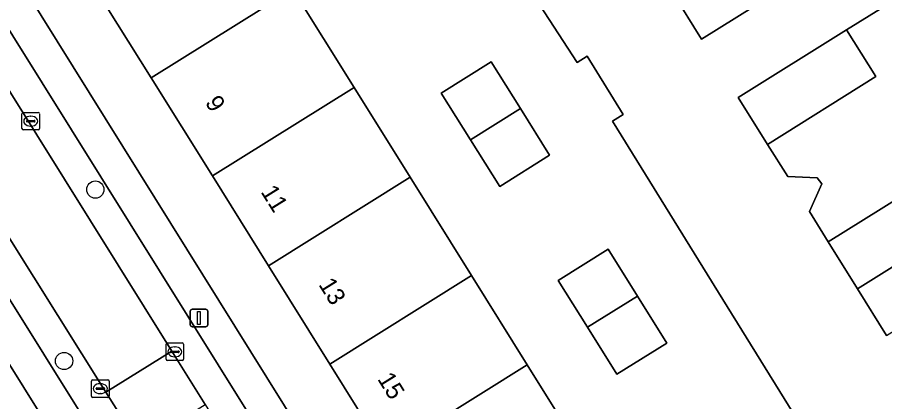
# Model space of a CAD drawing. Extents: x 159664 to 160323, y 385312 to 386115.
# Drawn here: x 159977.18 to 160026.52, y 385662.53 to 385684.39 of the extents above; entities that cross this region are included whole.
import ezdxf

# ---------------------------------------------------------------- set-up
doc = ezdxf.new("R2010")
doc.units = 0
for name, color, linetype in [('IMGEO_Boom', 7, 'Continuous'), ('IMGEO_Erf', 7, 'Continuous'), ('IMGEO_Kolk', 7, 'Continuous'), ('IMGEO_Lichtmast', 7, 'Continuous'), ('IMGEO_Pand', 7, 'Continuous'), ('IMGEO_Pand_nummerreeks', 7, 'Continuous'), ('IMGEO_Parkeervlak_open', 7, 'Continuous'), ('IMGEO_Rijbaan_lokaal_open', 7, 'Continuous'), ('IMGEO_Voetpad_open', 7, 'Continuous')]:
    doc.layers.add(name, color=color, linetype=linetype)

msp = doc.modelspace()

# ---------------------------------------------------------------- linework, layer by layer
at = {"layer": 'IMGEO_Boom'}
for centre in [(159981.616, 385674.59), (159979.837, 385664.84)]:
    msp.add_circle(centre, 0.489, dxfattribs=at)
at = {"layer": 'IMGEO_Erf'}
for points in [[(159968.406, 385700.726), (160015.328, 385625.483), (160017.667, 385626.941), (160014.247, 385632.42), (160010.986, 385637.639), (160010.392, 385637.269), (160010.279, 385637.452), (160006.955, 385642.779), (160006.828, 385642.98), (160008.016, 385643.721), (160004.793, 385648.889), (160001.544, 385654.096), (159998.12, 385659.583), (159994.947, 385664.669), (159991.463, 385670.252), (159988.273, 385675.363), (159984.786, 385680.952), (159981.573, 385686.099)], [(159959.501, 385687.375), (159962.694, 385682.253), (159963.287, 385682.625), (159963.473, 385682.33), (159966.736, 385677.128), (159966.868, 385676.918), (159965.674, 385676.169), (159968.888, 385671.018), (159972.184, 385665.737), (159975.553, 385660.339), (159978.939, 385654.913), (159982.227, 385649.644), (159985.597, 385644.244), (159988.896, 385638.958), (159992.113, 385633.802), (159993.311, 385634.546), (159993.489, 385634.259), (159996.763, 385628.99), (159996.869, 385628.819), (159996.275, 385628.449), (159999.521, 385623.272), (160002.973, 385617.767), (160005.148, 385619.125), (159958.233, 385694.255)], [(160030.866, 385646.465), (160017.562, 385667.935), (160011.032, 385678.474), (160011.653, 385678.859), (160009.601, 385682.172), (160009.02, 385681.812), (160004.247, 385689.182)], [(160028.476, 385686.243), (160024.352, 385683.676), (160026.017, 385681.013), (160019.852, 385677.16), (160021.013, 385675.334), (160022.687, 385675.253), (160022.949, 385674.908), (160022.241, 385673.335), (160023.307, 385671.622), (160029.489, 385675.468)], [(159992.857, 385685.986), (159996.344, 385680.399), (159999.534, 385675.288), (160003.018, 385669.704), (160006.192, 385664.619), (160009.616, 385659.132), (160012.865, 385653.925), (160016.216, 385648.556), (160019.54, 385643.23), (160018.946, 385642.859), (160019.072, 385642.657), (160019.35, 385642.212), (160021.869, 385638.173), (160022.174, 385637.685), (160022.317, 385637.455), (160024.014, 385638.514), (160027.433, 385633.034)]]:
    msp.add_lwpolyline(points, dxfattribs=at)
for points in [[(160004.622, 385674.767), (160002.96, 385677.425), (160001.299, 385680.083), (160004.14, 385681.858), (160005.796, 385679.209), (160007.462, 385676.543)], [(160010.797, 385671.198), (160012.461, 385668.527), (160014.125, 385665.855), (160011.281, 385664.084), (160009.617, 385666.756), (160007.953, 385669.427)]]:
    msp.add_lwpolyline(points, close=True, dxfattribs=at)
at = {"layer": 'IMGEO_Kolk'}
for p, q in [((159977.441, 385678.056), (159977.441, 385678.908)), ((159977.516, 385678.982), (159978.368, 385678.982)), ((159978.442, 385678.908), (159978.442, 385678.056)), ((159977.7, 385678.476), (159977.7, 385678.488)), ((159978.138, 385678.439), (159977.74, 385678.439)), ((159977.743, 385678.525), (159978.141, 385678.525)), ((159977.929, 385678.762), (159977.954, 385678.762)), ((159978.184, 385678.488), (159978.184, 385678.476)), ((159978.368, 385677.982), (159977.516, 385677.982)), ((159977.952, 385678.202), (159977.927, 385678.202)), ((159985.637, 385664.939), (159985.637, 385665.791)), ((159985.712, 385665.865), (159986.564, 385665.865)), ((159986.125, 385665.645), (159986.15, 385665.645)), ((159986.638, 385665.791), (159986.638, 385664.939)), ((159985.896, 385665.359), (159985.896, 385665.371)), ((159986.334, 385665.322), (159985.936, 385665.322)), ((159985.939, 385665.408), (159986.337, 385665.408)), ((159986.148, 385665.085), (159986.123, 385665.085)), ((159986.38, 385665.371), (159986.38, 385665.359)), ((159986.564, 385664.865), (159985.712, 385664.865)), ((159981.396, 385662.844), (159981.396, 385663.696)), ((159981.471, 385663.77), (159982.323, 385663.77)), ((159981.884, 385663.55), (159981.909, 385663.55)), ((159982.397, 385663.696), (159982.397, 385662.844)), ((159981.655, 385663.264), (159981.655, 385663.276)), ((159982.093, 385663.227), (159981.695, 385663.227)), ((159981.698, 385663.313), (159982.096, 385663.313)), ((159982.139, 385663.276), (159982.139, 385663.264)), ((159982.323, 385662.77), (159981.471, 385662.77)), ((159981.907, 385662.99), (159981.882, 385662.99))]:
    msp.add_line(p, q, dxfattribs=at)
for points in [[(159977.441, 385678.056), (159977.441, 385678.908)], [(159977.516, 385678.982), (159978.368, 385678.982)], [(159978.442, 385678.908), (159978.442, 385678.056)], [(159978.368, 385677.982), (159977.516, 385677.982)], [(159985.637, 385664.939), (159985.637, 385665.791)], [(159985.712, 385665.865), (159986.564, 385665.865)], [(159986.638, 385665.791), (159986.638, 385664.939)], [(159986.564, 385664.865), (159985.712, 385664.865)], [(159981.396, 385662.844), (159981.396, 385663.696)], [(159981.471, 385663.77), (159982.323, 385663.77)], [(159982.397, 385663.696), (159982.397, 385662.844)], [(159982.323, 385662.77), (159981.471, 385662.77)]]:
    msp.add_lwpolyline(points, dxfattribs=at)
for centre, radius, start, end in [((159977.518, 385678.906), 0.0765, 91.552, 178.448), ((159977.518, 385678.906), 0.0765, 91.552, 178.448), ((159978.366, 385678.906), 0.0765, 1.552, 88.448), ((159978.366, 385678.906), 0.0765, 1.552, 88.448), ((159977.74, 385678.485), 0.0403, 85.8775, 175.7526), ((159977.737, 385678.475), 0.0366, 178.938, 274.7102), ((159978.141, 385678.482), 0.043, 264.8664, 352.4533), ((159978.145, 385678.487), 0.0386, 1.7309, 96.639), ((159977.518, 385678.058), 0.0765, 181.552, 268.448), ((159977.518, 385678.058), 0.0765, 181.552, 268.448), ((159978.366, 385678.058), 0.0765, 271.552, 358.448), ((159978.366, 385678.058), 0.0765, 271.552, 358.448), ((159985.714, 385665.789), 0.0765, 91.552, 178.448), ((159985.714, 385665.789), 0.0765, 91.552, 178.448), ((159986.562, 385665.789), 0.0765, 1.552, 88.448), ((159986.562, 385665.789), 0.0765, 1.552, 88.448), ((159985.936, 385665.368), 0.0403, 85.8775, 175.7526), ((159985.933, 385665.358), 0.0366, 178.938, 274.7102), ((159986.337, 385665.365), 0.043, 264.8664, 352.4533), ((159986.341, 385665.37), 0.0386, 1.7309, 96.639), ((159985.714, 385664.941), 0.0765, 181.552, 268.448), ((159985.714, 385664.941), 0.0765, 181.552, 268.448), ((159986.562, 385664.941), 0.0765, 271.552, 358.448), ((159986.562, 385664.941), 0.0765, 271.552, 358.448), ((159981.473, 385663.694), 0.0765, 91.552, 178.448), ((159981.473, 385663.694), 0.0765, 91.552, 178.448), ((159982.321, 385663.694), 0.0765, 1.552, 88.448), ((159982.321, 385663.694), 0.0765, 1.552, 88.448), ((159981.695, 385663.273), 0.0403, 85.8775, 175.7526), ((159981.692, 385663.263), 0.0366, 178.938, 274.7102), ((159982.096, 385663.27), 0.043, 264.8664, 352.4533), ((159982.1, 385663.275), 0.0386, 1.7309, 96.639), ((159981.473, 385662.846), 0.0765, 181.552, 268.448), ((159981.473, 385662.846), 0.0765, 181.552, 268.448), ((159982.321, 385662.846), 0.0765, 271.552, 358.448), ((159982.321, 385662.846), 0.0765, 271.552, 358.448)]:
    msp.add_arc(centre, radius, start, end, dxfattribs=at)
for centre, major_axis, ratio, start_param, end_param in [((159977.928, 385678.482), (-0.387, 0.002), 0.722429, 4.712389, 7.853982), ((159977.953, 385678.482), (-0.39, 0.002), 0.717154, 1.570796, 4.712389), ((159986.124, 385665.365), (-0.387, 0.002), 0.722429, 4.712389, 7.853982), ((159986.149, 385665.365), (-0.39, 0.002), 0.717154, 1.570796, 4.712389), ((159981.883, 385663.27), (-0.387, 0.002), 0.722429, 4.712389, 7.853982), ((159981.908, 385663.27), (-0.39, 0.002), 0.717154, 1.570796, 4.712389)]:
    msp.add_ellipse(centre, major_axis=major_axis, ratio=ratio, start_param=start_param, end_param=end_param, dxfattribs=at)
at = {"layer": 'IMGEO_Lichtmast'}
for p, q in [((159987.016, 385666.887), (159987.016, 385667.687)), ((159987.016, 385667.687), (159987.016, 385666.887)), ((159987.116, 385667.787), (159987.906, 385667.787)), ((159987.906, 385667.787), (159987.116, 385667.787)), ((159988.006, 385667.687), (159988.006, 385666.887)), ((159988.006, 385666.887), (159988.006, 385667.687)), ((159987.906, 385666.787), (159987.116, 385666.787)), ((159987.116, 385666.787), (159987.906, 385666.787))]:
    msp.add_line(p, q, dxfattribs=at)
msp.add_lwpolyline([(159987.436, 385667.662), (159987.586, 385667.662), (159987.586, 385666.912), (159987.436, 385666.912), (159987.436, 385667.662)], dxfattribs=at)
for centre, start, end in [((159987.116, 385667.687), 90, 180), ((159987.116, 385667.687), 90, 180), ((159987.906, 385667.687), 0, 90), ((159987.906, 385667.687), 360, 90), ((159987.116, 385666.887), 180, 270), ((159987.116, 385666.887), 180, 270), ((159987.906, 385666.887), 270, 0), ((159987.906, 385666.887), 270, 0)]:
    msp.add_arc(centre, 0.1, start, end, dxfattribs=at)
at = {"layer": 'IMGEO_Pand'}
for points in [[(159989.568, 385691.257), (159981.497, 385686.221), (159981.573, 385686.099), (159984.786, 385680.952), (159992.857, 385685.986)], [(160022.287, 385687.022), (160020.624, 385689.68), (160014.443, 385685.813), (160016.107, 385683.154)], [(159996.344, 385680.399), (159992.857, 385685.986), (159984.786, 385680.952), (159988.273, 385675.363)], [(160026.017, 385681.013), (160024.352, 385683.676), (160018.187, 385679.823), (160019.852, 385677.16)], [(160004.14, 385681.858), (160001.299, 385680.083), (160002.96, 385677.425), (160005.796, 385679.209)], [(159988.273, 385675.363), (159991.463, 385670.252), (159999.534, 385675.288), (159996.344, 385680.399)], [(160004.622, 385674.767), (160007.462, 385676.543), (160005.796, 385679.209), (160002.96, 385677.425)], [(160029.489, 385675.468), (160023.307, 385671.622), (160024.968, 385668.953), (160031.149, 385672.799)], [(160003.018, 385669.704), (159999.534, 385675.288), (159991.463, 385670.252), (159994.947, 385664.669)], [(160026.629, 385666.284), (160032.81, 385670.13), (160031.149, 385672.799), (160024.968, 385668.953)], [(160010.797, 385671.198), (160007.953, 385669.427), (160009.617, 385666.756), (160012.461, 385668.527)], [(160006.192, 385664.619), (160003.018, 385669.704), (159994.947, 385664.669), (159998.12, 385659.583)], [(160014.125, 385665.855), (160012.461, 385668.527), (160009.617, 385666.756), (160011.281, 385664.084)], [(160009.616, 385659.132), (160006.192, 385664.619), (159998.12, 385659.583), (160001.544, 385654.096)]]:
    msp.add_lwpolyline(points, close=True, dxfattribs=at)
at = {"layer": 'IMGEO_Parkeervlak_open'}
for points in [[(159951.903, 385720.143), (159963.01, 385702.177), (159985.962, 385665.401), (159987.857, 385662.364), (160024.125, 385604.253), (160024.299, 385603.973)], [(160024.384, 385607.262), (160015.917, 385620.829), (160013.539, 385624.666), (159966.892, 385699.4), (159964.522, 385703.225), (159955.104, 385718.361)], [(160020.693, 385601.361), (160020.396, 385601.89), (160010.69, 385617.63), (159984.119, 385660.032), (159982.218, 385663.065), (159948.048, 385717.594)], [(159948.245, 385713.947), (159957.628, 385698.921), (159960.016, 385695.097), (160006.699, 385620.386), (160009.09, 385616.567), (160017.543, 385602.98)]]:
    msp.add_lwpolyline(points, dxfattribs=at)
at = {"layer": 'IMGEO_Rijbaan_lokaal_open'}
for points in [[(159982.218, 385663.065), (159985.962, 385665.401), (159963.01, 385702.177), (159951.903, 385720.143), (159951.615, 385720.608), (159947.717, 385718.148), (159948.048, 385717.594)], [(159982.218, 385663.065), (159984.119, 385660.032), (159987.857, 385662.364), (159985.962, 385665.401)]]:
    msp.add_lwpolyline(points, close=True, dxfattribs=at)
at = {"layer": 'IMGEO_Voetpad_open'}
for points in [[(160028.969, 385598.514), (160031.258, 385599.938), (160017.449, 385622.082), (160015.328, 385625.483), (159968.406, 385700.726), (159966.312, 385704.084), (159951.602, 385727.673)], [(159943.501, 385722.607), (159941.362, 385721.273), (159956.019, 385697.802), (159958.233, 385694.255), (160005.148, 385619.125), (160007.265, 385615.734), (160021.079, 385593.612), (160023.379, 385595.043)], [(159955.104, 385718.361), (159964.522, 385703.225), (159964.896, 385703.465), (159967.266, 385699.641), (159966.892, 385699.4), (160013.539, 385624.666), (160013.922, 385624.884), (160016.29, 385621.068), (160015.917, 385620.829), (160024.384, 385607.262)], [(160017.543, 385602.98), (160009.09, 385616.567), (160008.706, 385616.33), (160006.332, 385620.147), (160006.699, 385620.386), (159960.016, 385695.097), (159959.64, 385694.86), (159957.242, 385698.687), (159957.628, 385698.921), (159948.245, 385713.947)], [(160004.247, 385689.182), (160009.02, 385681.812), (160009.601, 385682.172), (160011.653, 385678.859), (160011.032, 385678.474), (160017.562, 385667.935), (160030.866, 385646.465)], [(160022.287, 385687.022), (160016.107, 385683.154), (160014.443, 385685.813)], [(160026.629, 385666.284), (160024.968, 385668.953), (160023.307, 385671.622), (160022.241, 385673.335), (160022.949, 385674.908), (160022.687, 385675.253), (160021.013, 385675.334), (160019.852, 385677.16), (160018.187, 385679.823), (160024.352, 385683.676), (160028.476, 385686.243)]]:
    msp.add_lwpolyline(points, dxfattribs=at)

# ---------------------------------------------------------------- texts
at = {"layer": 'IMGEO_Pand_nummerreeks'}
for s, p in [('9', (159987.831, 385679.543)), ('11', (159990.998, 385674.464)), ('13', (159994.288, 385669.189)), ('15', (159997.638, 385663.817))]:
    msp.add_text(s, height=1, rotation=301.9522, dxfattribs=at).set_placement(p)

doc.saveas('drawing.dxf')
